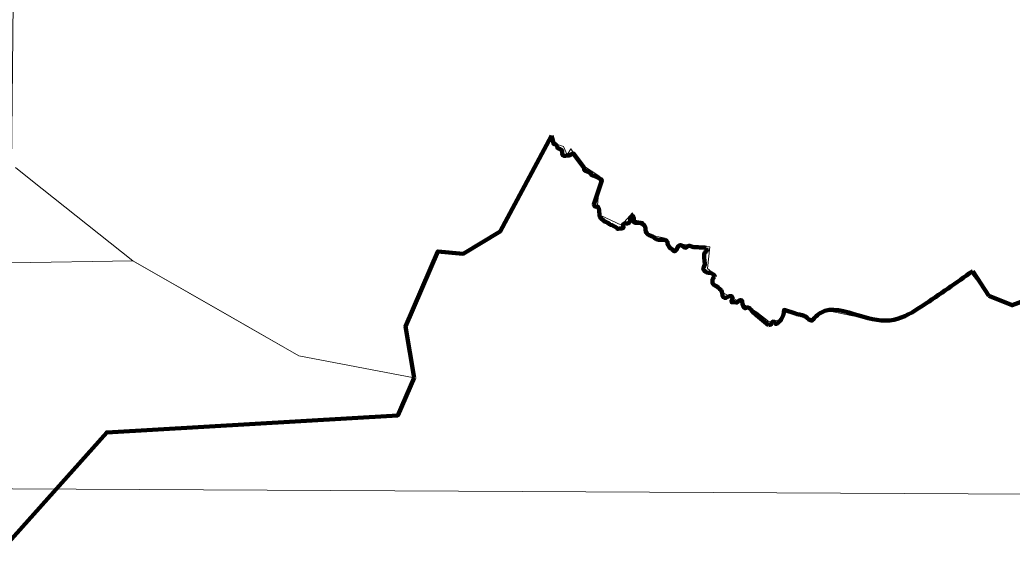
# Model space of a CAD drawing. Extents: x 553962 to 842807, y 8883888 to 9032388.
# Drawn here: x 814554 to 818510, y 9010372 to 9012518 of the extents above; entities that cross this region are included whole.
import ezdxf

# ---------------------------------------------------------------- set-up
doc = ezdxf.new("R2010")
doc.units = 0
doc.header["$LTSCALE"] = 200
for name, color, linetype, lineweight in [('1', 7, 'Continuous', 13), ('23', 7, 'Continuous', 13), ('27', 7, 'Continuous', 13), ('35', 7, 'Continuous', 13), ('57', 7, 'Continuous', 13)]:
    doc.layers.add(name, color=color, linetype=linetype, lineweight=lineweight)

msp = doc.modelspace()

# ---------------------------------------------------------------- linework, layer by layer
at = {"layer": '1'}
msp.add_lwpolyline([(800782.2, 9010709.7), (808429.8, 9010680.7), (821127.5, 9010613.4)], dxfattribs=at)
at = {"layer": '23'}
for points in [[(816092.1, 9011295.5), (816220.5, 9011594.8), (816322, 9011585.3), (816468.9, 9011674.7), (816673, 9012057), (816677.9, 9012028.1), (816721.3, 9012013.6), (816735.7, 9011979.8), (816750.2, 9012003.9), (816793.6, 9011941.2), (816865.9, 9011893), (816856.3, 9011777.2), (816870.7, 9011738.6), (816952.7, 9011700), (816996.1, 9011748.3), (817005.7, 9011719.3), (817039.5, 9011714.5), (817063.6, 9011661.4), (817126.3, 9011647), (817135.9, 9011622.8), (817164.8, 9011603.5), (817203.4, 9011622.8), (817304.7, 9011613.2), (817295, 9011526.3), (817319.1, 9011507.1), (817319.1, 9011473.3), (817348.1, 9011434.7), (817410.8, 9011400.9), (817492.7, 9011352.7), (817540.9, 9011314.1), (817589.2, 9011323.7), (817603.6, 9011362.3), (817675.9, 9011347.9), (817714.5, 9011318.9), (817743.4, 9011352.7), (817777.2, 9011357.5), (817873.6, 9011338.2), (817979.7, 9011323.7), (818056.8, 9011323.7), (818089.7, 9011336.9), (818345.4, 9011511.2), (818416.3, 9011417.8), (818510.3, 9011380.4)], [(814537.5, 9011928.9), (814597.9, 9011880.1), (815005, 9011557.4), (815335.6, 9011368.3), (815666.2, 9011179.2), (816125.8, 9011090.8), (816092.1, 9011295.5)]]:
    msp.add_lwpolyline(points, dxfattribs=at)
at = {"layer": '27'}
for points in [[(816092.1, 9011295.5), (816220.5, 9011594.8), (816322, 9011585.3), (816468.9, 9011674.7), (816673, 9012057), (816677.9, 9012028.1), (816721.3, 9012013.6), (816735.7, 9011979.8), (816750.2, 9012003.9), (816793.6, 9011941.2), (816865.9, 9011893), (816856.3, 9011777.2), (816870.7, 9011738.6), (816952.7, 9011700), (816996.1, 9011748.3), (817005.7, 9011719.3), (817039.5, 9011714.5), (817063.6, 9011661.4), (817126.3, 9011647), (817135.9, 9011622.8), (817164.8, 9011603.5), (817203.4, 9011622.8), (817304.7, 9011613.2), (817295, 9011526.3), (817319.1, 9011507.1), (817319.1, 9011473.3), (817348.1, 9011434.7), (817410.8, 9011400.9), (817492.7, 9011352.7), (817540.9, 9011314.1), (817589.2, 9011323.7), (817603.6, 9011362.3), (817675.9, 9011347.9), (817714.5, 9011318.9), (817743.4, 9011352.7), (817777.2, 9011357.5), (817873.6, 9011338.2), (817979.7, 9011323.7), (818056.8, 9011323.7), (818089.7, 9011336.9), (818345.4, 9011511.2), (818416.3, 9011417.8), (818510.3, 9011380.4)], [(814537.5, 9011928.9), (814597.9, 9011880.1), (815005, 9011557.4), (815335.6, 9011368.3), (815666.2, 9011179.2), (816125.8, 9011090.8), (816092.1, 9011295.5)]]:
    msp.add_lwpolyline(points, dxfattribs=at)
at = {"layer": '35'}
for points in [[(816092.1, 9011295.5), (816220.5, 9011594.8), (816322, 9011585.3), (816468.9, 9011674.7), (816673, 9012057), (816677.9, 9012028.1), (816721.3, 9012013.6), (816735.7, 9011979.8), (816750.2, 9012003.9), (816793.6, 9011941.2), (816865.9, 9011893), (816856.3, 9011777.2), (816870.7, 9011738.6), (816952.7, 9011700), (816996.1, 9011748.3), (817005.7, 9011719.3), (817039.5, 9011714.5), (817063.6, 9011661.4), (817126.3, 9011647), (817135.9, 9011622.8), (817164.8, 9011603.5), (817203.4, 9011622.8), (817304.7, 9011613.2), (817295, 9011526.3), (817319.1, 9011507.1), (817319.1, 9011473.3), (817348.1, 9011434.7), (817410.8, 9011400.9), (817492.7, 9011352.7), (817540.9, 9011314.1), (817589.2, 9011323.7), (817603.6, 9011362.3), (817675.9, 9011347.9), (817714.5, 9011318.9), (817743.4, 9011352.7), (817777.2, 9011357.5), (817873.6, 9011338.2), (817979.7, 9011323.7), (818056.8, 9011323.7), (818089.7, 9011336.9), (818345.4, 9011511.2), (818416.3, 9011417.8), (818510.3, 9011380.4)], [(814537.5, 9011928.9), (814597.9, 9011880.1), (815005, 9011557.4), (815335.6, 9011368.3), (815666.2, 9011179.2), (816125.8, 9011090.8), (816092.1, 9011295.5)]]:
    msp.add_lwpolyline(points, dxfattribs=at)
at = {"layer": '57', "lineweight": 90}
for p, q in [((818352.5, 9011516.1), (818416.3, 9011417.8)), ((817490.1, 9011340.8), (817538.9, 9011300.8))]:
    msp.add_line(p, q, dxfattribs=at)
at = {"layer": '57'}
msp.add_lwpolyline([(814469.1, 9010390.6), (814900.9, 9010873.6), (816060.4, 9010941.1), (816125.8, 9011090.8), (815666.2, 9011179.2), (815005, 9011557.4), (814517.8, 9011549.5), (814528.8, 9012718.6), (813950, 9013526.7)], dxfattribs=at)
at = {"layer": '57', "lineweight": 90}
for points in [[(816125.8, 9011090.8), (816092.1, 9011295.5), (816220.5, 9011594.8), (816322, 9011585.3), (816468.9, 9011674.7), (816673.1, 9012055.4)], [(816673.1, 9012055.4), (816682.8, 9012022.5), (816688.9, 9012022.5), (816693.5, 9012018.9), (816696.5, 9012012.7), (816697, 9012007.6), (816702, 9012005.6), (816708.1, 9012003), (816713.2, 9011999.9), (816716.2, 9011993.3), (816716.1, 9011984.6), (816718.1, 9011978), (816723.2, 9011975.4), (816729.3, 9011975.9), (816734.4, 9011977.4), (816740, 9011977.3), (816745.6, 9011977.8), (816750.7, 9011980.8), (816754.8, 9011983.9), (816759.4, 9011985.9), (816802.1, 9011929.3)], [(816802.1, 9011929.3), (816803.2, 9011927.2), (816803.5, 9011920.7), (816808.6, 9011915.7), (816826.5, 9011909.1), (816834.1, 9011899), (816836.7, 9011897.5), (816843.8, 9011895.5), (816853, 9011892), (816859.1, 9011887.9)], [(816859.1, 9011887.9), (816863.8, 9011885.9), (816868.3, 9011882.3), (816872.4, 9011882), (816873.8, 9011879.9), (816873.8, 9011878), (816842.2, 9011781.5)], [(816842.2, 9011781.5), (816842.2, 9011780.8), (816845.2, 9011774.7), (816852.9, 9011773.1), (816858.5, 9011772.6), (816862, 9011766), (816863.4, 9011758.3), (816863.9, 9011752.2), (816864.4, 9011745.1), (816865.3, 9011738.4), (816866.8, 9011732.8), (816871.9, 9011726.7), (816880.5, 9011718.5), (816887, 9011712.8), (816892.6, 9011710.8), (816898.2, 9011708.2), (816904.8, 9011704.1), (816909.3, 9011701), (816915.4, 9011698.9), (816920, 9011696.3), (816924.5, 9011694.3), (816929.6, 9011691.2), (816934.1, 9011688.6), (816936.7, 9011684), (816936.8, 9011684.6)], [(816936.8, 9011684.6), (816939.1, 9011685.5), (816944.2, 9011686), (816949.8, 9011685.9), (816955.4, 9011686.4), (816960, 9011688.4), (816960.5, 9011693.5), (816958, 9011698.1), (816960.6, 9011704.2), (816966.2, 9011705.7), (816972.8, 9011706.2), (816978.4, 9011706.6), (816983, 9011710.2), (816986.6, 9011714.7), (816987.1, 9011719.8), (816987.7, 9011725.9), (816989.8, 9011731), (816993.3, 9011735.1), (816998.4, 9011735.5), (817001.4, 9011729.9), (817001.4, 9011724.3), (817001.4, 9011717.7), (817001.3, 9011711.6), (817008.4, 9011708.5), (817015, 9011708.4), (817022.1, 9011708.4), (817028.8, 9011707.8), (817033.3, 9011705.8), (817039.4, 9011702.7), (817043.9, 9011698.6), (817046.4, 9011693), (817047.9, 9011686.8), (817047.9, 9011680.2), (817049.4, 9011673.6), (817052.9, 9011668), (817057.4, 9011662.8), (817063, 9011659.2), (817070.1, 9011657.2), (817079.2, 9011653.5), (817084.3, 9011647.9), (817090.3, 9011644.3), (817095.9, 9011641.7), (817101, 9011640.7), (817107.6, 9011640.6), (817114.7, 9011640.6), (817119.8, 9011640.6), (817126.4, 9011640.5), (817132, 9011637.4), (817135.5, 9011633.8), (817136.5, 9011626.7), (817138.5, 9011619.6), (817142, 9011613.4), (817146, 9011608.3), (817150.6, 9011606.2), (817154.1, 9011602.7), (817157.7, 9011598.6), (817163.7, 9011595.5), (817168.3, 9011597.5), (817173.5, 9011603), (817175, 9011609.1), (817180.1, 9011615.2), (817184.8, 9011619.3), (817189.8, 9011619.2), (817195.9, 9011616.6), (817201, 9011613.6), (817206.6, 9011609.5), (817212.2, 9011610.9), (817215.2, 9011615), (817220.3, 9011616.5), (817225.9, 9011616.5), (817232, 9011614.4), (817239.1, 9011612.3), (817244.7, 9011612.3), (817251.3, 9011612.2), (817258.4, 9011611.7), (817264, 9011611.1), (817269.1, 9011611.1), (817274.2, 9011611.1), (817280.3, 9011611), (817285.4, 9011610), (817290.5, 9011608.9)], [(817290.5, 9011608.9), (817293.1, 9011599), (817290, 9011594.9), (817284.4, 9011589.9), (817282.3, 9011583.8), (817282.2, 9011577.7), (817281.7, 9011571.6), (817281.7, 9011566), (817283.6, 9011560.9), (817284.1, 9011555.2), (817285.1, 9011548.1), (817285, 9011542.5), (817282.5, 9011536.4), (817280.4, 9011531.8), (817278.3, 9011527.3), (817279.8, 9011521.7), (817283.3, 9011517.1), (817288.4, 9011513.5), (817293, 9011511.4), (817299.1, 9011509.8), (817307.2, 9011509.8), (817312.2, 9011507.2), (817316.8, 9011504.6), (817320.9, 9011501.6), (817324.4, 9011497.5), (817324.4, 9011494.4)], [(818416.3, 9011417.8), (818510.3, 9011380.4), (818988.9, 9011557.3), (818996.9, 9011560.3)], [(817324.4, 9011494.4), (817322.3, 9011493.1), (817318.2, 9011488.6), (817315.6, 9011484), (817315.6, 9011477.9), (817315.6, 9011472.8), (817315.5, 9011466.7), (817320.6, 9011461.6), (817325.1, 9011459), (817331.2, 9011455.9), (817338.3, 9011451.2), (817343.8, 9011445.6), (817349.4, 9011440), (817352.4, 9011433.8), (817353.4, 9011427.2), (817354.9, 9011421.6), (817355.3, 9011416.5), (817358.9, 9011412.4), (817363.9, 9011409.8), (817369, 9011409.3), (817373.6, 9011411.8), (817378.7, 9011414.8), (817383.8, 9011416.8), (817389.1, 9011416.2), (817390.5, 9011417.6), (817391.8, 9011414.9), (817394.6, 9011412.1), (817395.4, 9011408.6), (817393.4, 9011403.5), (817390.8, 9011398.5), (817391.8, 9011392.3), (817397.9, 9011392.3), (817403, 9011392.3), (817409.1, 9011391.7), (817414.7, 9011391.7), (817418.2, 9011396.2), (817422.3, 9011399.8), (817427.4, 9011400.8), (817433.5, 9011398.7), (817433.5, 9011393.6), (817434.4, 9011386.5), (817437.4, 9011378.3), (817438.9, 9011373.2), (817443, 9011369.1), (817448.1, 9011369.1), (817453.2, 9011371.1), (817458.7, 9011371), (817464.3, 9011367.4), (817469.9, 9011362.3), (817473.4, 9011357.2), (817476.4, 9011352.1), (817482, 9011348.5), (817486, 9011344.4), (817490.1, 9011340.8)], [(817538.9, 9011300.8), (817543.7, 9011301.8), (817549.3, 9011303.8), (817551.4, 9011309.3), (817555, 9011314.9), (817561.6, 9011314.4), (817565.1, 9011310.8), (817567.6, 9011305.2), (817573.2, 9011307.2), (817577.3, 9011310.7), (817581.4, 9011314.2), (817585, 9011317.8), (817589.1, 9011323.9), (817591.7, 9011328.4), (817594.8, 9011334.5), (817596.8, 9011339.1), (817597.9, 9011344.2), (817599, 9011349.8), (817600, 9011355.9), (817600.6, 9011361), (817600.6, 9011361.9), (817645.7, 9011346.9)], [(817645.7, 9011346.9), (817652, 9011344.3), (817657.6, 9011343.8), (817663.7, 9011343.2), (817669.8, 9011341.1), (817674.9, 9011340.6), (817680.5, 9011337), (817686.6, 9011335.4), (817691.8, 9011331.9), (817693.4, 9011328.7), (817696.9, 9011325.1), (817705.3, 9011320.7), (817711.8, 9011318.6), (817712.5, 9011319.6)], [(814452.5, 9010372.1), (814900.9, 9010873.6), (816060.4, 9010941.1), (816125.8, 9011090.8)]]:
    msp.add_lwpolyline(points, dxfattribs=at)
msp.add_spline([(817712.5, 9011319.6), (817746.6, 9011350.6), (817898.9, 9011338.9), (818038.5, 9011322), (818152.5, 9011378.3), (818352.5, 9011516.1)], degree=3, dxfattribs=at)

doc.saveas('drawing.dxf')
